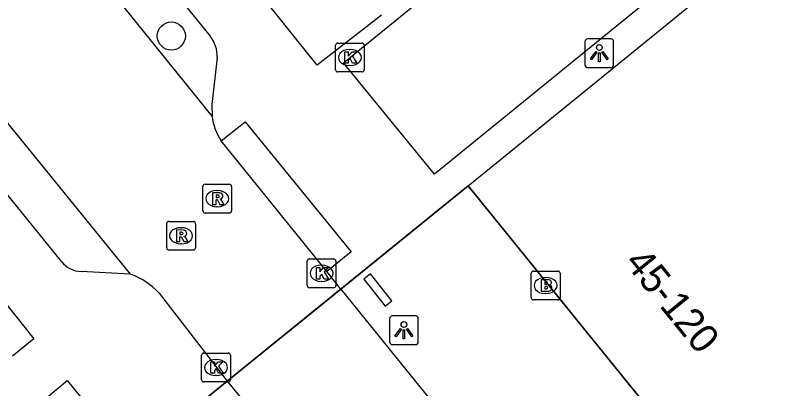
# Model space of a CAD drawing. Extents: x 161772 to 163123, y 383092 to 383917.
# Drawn here: x 162220.42 to 162247.18, y 383232.32 to 383245.29 of the extents above; entities that cross this region are included whole.
import ezdxf

# ---------------------------------------------------------------- set-up
doc = ezdxf.new("R2010")
doc.units = 0
for name, color, linetype in [('IMGEO_Boom', 7, 'Continuous'), ('IMGEO_Brandkraan', 7, 'Continuous'), ('IMGEO_Kolk', 7, 'Continuous'), ('IMGEO_Lichtpunt', 7, 'Continuous'), ('IMGEO_Pand', 7, 'Continuous'), ('IMGEO_Pand_nummerreeks', 7, 'Continuous'), ('IMGEO_Pand_overbouw', 7, 'Continuous'), ('IMGEO_Rijbaan_lokaal_gesloten', 7, 'Continuous'), ('IMGEO_Rijbaan_lokaal_open', 7, 'Continuous'), ('IMGEO_Rioolput', 7, 'Continuous'), ('IMGEO_Voetpad_open', 7, 'Continuous')]:
    doc.layers.add(name, color=color, linetype=linetype)

msp = doc.modelspace()

# ---------------------------------------------------------------- linework, layer by layer
at = {"layer": 'IMGEO_Boom'}
msp.add_circle((162225.841, 383244.575), 0.489, dxfattribs=at)
at = {"layer": 'IMGEO_Brandkraan'}
for p, q in [((162238.365, 383235.477), (162238.365, 383236.329)), ((162238.44, 383236.403), (162239.292, 383236.403)), ((162239.366, 383236.329), (162239.366, 383235.477)), ((162238.853, 383236.183), (162238.878, 383236.183)), ((162238.876, 383235.623), (162238.851, 383235.623)), ((162239.292, 383235.403), (162238.44, 383235.403))]:
    msp.add_line(p, q, dxfattribs=at)
for points in [[(162238.365, 383235.477), (162238.365, 383236.329)], [(162238.44, 383236.403), (162239.292, 383236.403)], [(162239.366, 383236.329), (162239.366, 383235.477)], [(162238.713, 383236.103), (162238.713, 383235.703), (162238.926, 383235.703)], [(162238.944, 383236.103), (162238.713, 383236.103)], [(162238.892, 383236.022), (162238.838, 383236.022), (162238.838, 383235.946)], [(162238.838, 383235.946), (162238.891, 383235.946)], [(162238.9, 383235.87), (162238.838, 383235.87), (162238.838, 383235.789)], [(162238.838, 383235.789), (162238.9, 383235.789)], [(162239.292, 383235.403), (162238.44, 383235.403)]]:
    msp.add_lwpolyline(points, dxfattribs=at)
for centre, radius, start, end in [((162238.442, 383236.327), 0.0765, 91.552, 178.448), ((162238.442, 383236.327), 0.0765, 91.552, 178.448), ((162239.29, 383236.327), 0.0765, 1.552, 88.448), ((162239.29, 383236.327), 0.0765, 1.552, 88.448), ((162238.893, 383235.984), 0.0379, 267.8285, 90.9355), ((162238.948, 383235.958), 0.145, 59.4692, 91.5367), ((162238.973, 383236.005), 0.0922, 285.5137, 58.1501), ((162238.901, 383235.829), 0.0404, 269.8759, 90.5077), ((162238.932, 383235.954), 0.251, 268.6676, 293.5347), ((162238.978, 383235.813), 0.105, 301.3115, 78.989), ((162238.442, 383235.479), 0.0765, 181.552, 268.448), ((162238.442, 383235.479), 0.0765, 181.552, 268.448), ((162239.29, 383235.479), 0.0765, 271.552, 358.448), ((162239.29, 383235.479), 0.0765, 271.552, 358.448)]:
    msp.add_arc(centre, radius, start, end, dxfattribs=at)
for centre, major_axis, ratio, start_param, end_param in [((162238.852, 383235.903), (-0.387, 0.002), 0.722429, 4.712389, 7.853982), ((162238.877, 383235.903), (-0.39, 0.002), 0.717154, 1.570796, 4.712389)]:
    msp.add_ellipse(centre, major_axis=major_axis, ratio=ratio, start_param=start_param, end_param=end_param, dxfattribs=at)
at = {"layer": 'IMGEO_Kolk'}
for p, q in [((162231.63, 383244.329), (162232.482, 383244.329)), ((162231.555, 383243.403), (162231.555, 383244.255)), ((162232.043, 383244.109), (162232.068, 383244.109)), ((162232.556, 383244.255), (162232.556, 383243.403)), ((162232.066, 383243.549), (162232.041, 383243.549)), ((162232.482, 383243.329), (162231.63, 383243.329)), ((162230.643, 383236.826), (162231.495, 383236.826)), ((162230.568, 383235.9), (162230.568, 383236.752)), ((162231.056, 383236.606), (162231.081, 383236.606)), ((162231.569, 383236.752), (162231.569, 383235.9)), ((162231.079, 383236.046), (162231.054, 383236.046)), ((162231.495, 383235.826), (162230.643, 383235.826)), ((162226.896, 383232.624), (162226.896, 383233.476)), ((162226.971, 383233.55), (162227.823, 383233.55)), ((162227.384, 383233.33), (162227.409, 383233.33)), ((162227.897, 383233.476), (162227.897, 383232.624)), ((162227.823, 383232.55), (162226.971, 383232.55)), ((162227.407, 383232.77), (162227.382, 383232.77))]:
    msp.add_line(p, q, dxfattribs=at)
for points in [[(162231.63, 383244.329), (162232.482, 383244.329)], [(162231.555, 383243.403), (162231.555, 383244.255)], [(162231.876, 383244.029), (162231.999, 383244.029), (162231.999, 383243.878), (162232.129, 383244.029), (162232.293, 383244.029), (162232.147, 383243.878), (162232.3, 383243.629), (162232.148, 383243.629), (162232.063, 383243.793), (162231.999, 383243.726), (162231.999, 383243.629), (162231.876, 383243.629), (162231.876, 383244.029)], [(162232.556, 383244.255), (162232.556, 383243.403)], [(162232.482, 383243.329), (162231.63, 383243.329)], [(162230.643, 383236.826), (162231.495, 383236.826)], [(162230.568, 383235.9), (162230.568, 383236.752)], [(162231.569, 383236.752), (162231.569, 383235.9)], [(162230.889, 383236.526), (162231.012, 383236.526), (162231.012, 383236.375), (162231.142, 383236.526), (162231.306, 383236.526), (162231.16, 383236.375), (162231.313, 383236.126), (162231.161, 383236.126), (162231.076, 383236.29), (162231.012, 383236.223), (162231.012, 383236.126), (162230.889, 383236.126), (162230.889, 383236.526)], [(162231.495, 383235.826), (162230.643, 383235.826)], [(162226.896, 383232.624), (162226.896, 383233.476)], [(162226.971, 383233.55), (162227.823, 383233.55)], [(162227.897, 383233.476), (162227.897, 383232.624)], [(162227.217, 383233.25), (162227.34, 383233.25), (162227.34, 383233.099), (162227.47, 383233.25), (162227.634, 383233.25), (162227.488, 383233.099), (162227.641, 383232.85), (162227.489, 383232.85), (162227.404, 383233.014), (162227.34, 383232.947), (162227.34, 383232.85), (162227.217, 383232.85), (162227.217, 383233.25)], [(162227.823, 383232.55), (162226.971, 383232.55)]]:
    msp.add_lwpolyline(points, dxfattribs=at)
for centre, start, end in [((162231.632, 383244.253), 91.552, 178.448), ((162231.632, 383244.253), 91.552, 178.448), ((162232.48, 383244.253), 1.552, 88.448), ((162232.48, 383244.253), 1.552, 88.448), ((162231.632, 383243.405), 181.552, 268.448), ((162231.632, 383243.405), 181.552, 268.448), ((162232.48, 383243.405), 271.552, 358.448), ((162232.48, 383243.405), 271.552, 358.448), ((162230.645, 383236.75), 91.552, 178.448), ((162230.645, 383236.75), 91.552, 178.448), ((162231.493, 383236.75), 1.552, 88.448), ((162231.493, 383236.75), 1.552, 88.448), ((162230.645, 383235.902), 181.552, 268.448), ((162230.645, 383235.902), 181.552, 268.448), ((162231.493, 383235.902), 271.552, 358.448), ((162231.493, 383235.902), 271.552, 358.448), ((162226.973, 383233.474), 91.552, 178.448), ((162226.973, 383233.474), 91.552, 178.448), ((162227.821, 383233.474), 1.552, 88.448), ((162227.821, 383233.474), 1.552, 88.448), ((162226.973, 383232.626), 181.552, 268.448), ((162226.973, 383232.626), 181.552, 268.448), ((162227.821, 383232.626), 271.552, 358.448), ((162227.821, 383232.626), 271.552, 358.448)]:
    msp.add_arc(centre, 0.0765, start, end, dxfattribs=at)
for centre, major_axis, ratio, start_param, end_param in [((162232.042, 383243.829), (-0.387, 0.002), 0.722429, 4.712389, 7.853982), ((162232.067, 383243.829), (-0.39, 0.002), 0.717154, 1.570796, 4.712389), ((162231.055, 383236.326), (-0.387, 0.002), 0.722429, 4.712389, 7.853982), ((162231.08, 383236.326), (-0.39, 0.002), 0.717154, 1.570796, 4.712389), ((162227.383, 383233.05), (-0.387, 0.002), 0.722429, 4.712389, 7.853982), ((162227.408, 383233.05), (-0.39, 0.002), 0.717154, 1.570796, 4.712389)]:
    msp.add_ellipse(centre, major_axis=major_axis, ratio=ratio, start_param=start_param, end_param=end_param, dxfattribs=at)
at = {"layer": 'IMGEO_Lichtpunt'}
for p, q in [((162240.235, 383244.379), (162240.235, 383243.572)), ((162240.235, 383244.379), (162240.235, 383243.572)), ((162241.137, 383244.474), (162240.329, 383244.474)), ((162241.137, 383244.474), (162240.329, 383244.474)), ((162241.231, 383243.572), (162241.231, 383244.379)), ((162241.231, 383243.572), (162241.231, 383244.379)), ((162240.329, 383243.478), (162241.137, 383243.478)), ((162240.329, 383243.478), (162241.137, 383243.478)), ((162233.437, 383234.748), (162233.437, 383233.941)), ((162233.437, 383234.748), (162233.437, 383233.941)), ((162234.339, 383234.843), (162233.531, 383234.843)), ((162234.339, 383234.843), (162233.531, 383234.843)), ((162234.433, 383233.941), (162234.433, 383234.748)), ((162234.433, 383233.941), (162234.433, 383234.748)), ((162233.531, 383233.847), (162234.339, 383233.847)), ((162233.531, 383233.847), (162234.339, 383233.847))]:
    msp.add_line(p, q, dxfattribs=at)
for points in [[(162240.609, 383244.043), (162240.648, 383244.015), (162240.46, 383243.753), (162240.422, 383243.78), (162240.609, 383244.043)], [(162240.821, 383244.015), (162240.859, 383244.042), (162241.046, 383243.78), (162241.007, 383243.752), (162240.821, 383244.015)], [(162240.711, 383243.995), (162240.758, 383243.995), (162240.758, 383243.673), (162240.711, 383243.673), (162240.711, 383243.995)], [(162233.811, 383234.412), (162233.85, 383234.384), (162233.662, 383234.122), (162233.624, 383234.149), (162233.811, 383234.412)], [(162234.023, 383234.384), (162234.061, 383234.411), (162234.248, 383234.149), (162234.209, 383234.121), (162234.023, 383234.384)], [(162233.913, 383234.364), (162233.96, 383234.364), (162233.96, 383234.042), (162233.913, 383234.042), (162233.913, 383234.364)]]:
    msp.add_lwpolyline(points, dxfattribs=at)
for centre in [(162240.734, 383244.177), (162233.936, 383234.546)]:
    msp.add_circle(centre, 0.0994, dxfattribs=at)
for centre, start, end in [((162240.329, 383244.379), 90, 180), ((162240.329, 383244.379), 90, 180), ((162241.137, 383244.379), 0, 90), ((162241.137, 383244.379), 0, 90), ((162240.329, 383243.572), 180, 270), ((162240.329, 383243.572), 180, 270), ((162241.137, 383243.572), 270, 0), ((162241.137, 383243.572), 270, 360), ((162233.531, 383234.748), 90, 180), ((162233.531, 383234.748), 90, 180), ((162234.339, 383234.748), 0, 90), ((162234.339, 383234.748), 0, 90), ((162233.531, 383233.941), 180, 270), ((162233.531, 383233.941), 180, 270), ((162234.339, 383233.941), 270, 0), ((162234.339, 383233.941), 270, 360)]:
    msp.add_arc(centre, 0.0946, start, end, dxfattribs=at)
at = {"layer": 'IMGEO_Pand'}
for points in [[(162236.165, 383239.363), (162244.896, 383246.463)], [(162236.165, 383239.363), (162247.181, 383225.799)], [(162232.77, 383236.307), (162232.535, 383236.12), (162233.279, 383235.182), (162233.514, 383235.368), (162232.77, 383236.307)]]:
    msp.add_lwpolyline(points, dxfattribs=at)
at = {"layer": 'IMGEO_Pand_overbouw'}
msp.add_lwpolyline([(162247.181, 383225.799), (162236.165, 383239.363), (162227.789, 383232.572), (162224.456, 383229.869), (162223.715, 383229.269), (162234.738, 383215.702), (162238.885, 383219.068), (162242.734, 383222.191)], close=True, dxfattribs=at)
at = {"layer": 'IMGEO_Rijbaan_lokaal_gesloten'}
msp.add_lwpolyline([(162244.227, 383247.286), (162234.995, 383239.77), (162231.829, 383243.648), (162241.074, 383251.163)], dxfattribs=at)
at = {"layer": 'IMGEO_Rijbaan_lokaal_open'}
for points in [[(162227.262, 383241.79), (162208.372, 383265.153)], [(162211.451, 383252.228), (162224.409, 383236.301)], [(162231.247, 383236.386), (162227.577, 383240.928)], [(162231.74, 383235.776), (162231.247, 383236.386)], [(162227.789, 383232.572), (162231.74, 383235.776)], [(162231.74, 383235.776), (162242.734, 383222.191)], [(162225.417, 383235.631), (162227.789, 383232.572)], [(162227.789, 383232.572), (162238.885, 383219.068)]]:
    msp.add_lwpolyline(points, dxfattribs=at)
for centre, radius, start, end in [((162229.239, 383242.024), 1.991, 186.7465, 213.4011), ((162223.595, 383233.983), 2.456, 42.1258, 70.6516)]:
    msp.add_arc(centre, radius, start, end, dxfattribs=at)
at = {"layer": 'IMGEO_Rioolput'}
for p, q in [((162226.939, 383238.496), (162226.939, 383239.348)), ((162227.014, 383239.422), (162227.866, 383239.422)), ((162227.94, 383239.348), (162227.94, 383238.496)), ((162227.427, 383239.202), (162227.452, 383239.202)), ((162227.866, 383238.422), (162227.014, 383238.422)), ((162227.45, 383238.642), (162227.425, 383238.642)), ((162225.757, 383238.132), (162226.609, 383238.132)), ((162225.682, 383237.206), (162225.682, 383238.058)), ((162226.17, 383237.912), (162226.195, 383237.912)), ((162226.683, 383238.058), (162226.683, 383237.206)), ((162226.193, 383237.352), (162226.168, 383237.352)), ((162226.609, 383237.132), (162225.757, 383237.132))]:
    msp.add_line(p, q, dxfattribs=at)
for points in [[(162226.939, 383238.496), (162226.939, 383239.348)], [(162227.014, 383239.422), (162227.866, 383239.422)], [(162227.94, 383239.348), (162227.94, 383238.496)], [(162227.528, 383239.12), (162227.276, 383239.122), (162227.276, 383238.722)], [(162227.454, 383239.041), (162227.4, 383239.041), (162227.4, 383238.96)], [(162227.4, 383238.96), (162227.452, 383238.96)], [(162227.276, 383238.722), (162227.4, 383238.722), (162227.4, 383238.884), (162227.411, 383238.884)], [(162227.458, 383238.855), (162227.529, 383238.722), (162227.669, 383238.722), (162227.604, 383238.848)], [(162227.866, 383238.422), (162227.014, 383238.422)], [(162225.757, 383238.132), (162226.609, 383238.132)], [(162225.682, 383237.206), (162225.682, 383238.058)], [(162226.683, 383238.058), (162226.683, 383237.206)], [(162226.271, 383237.83), (162226.019, 383237.832), (162226.019, 383237.432)], [(162226.197, 383237.751), (162226.143, 383237.751), (162226.143, 383237.67)], [(162226.143, 383237.67), (162226.195, 383237.67)], [(162226.019, 383237.432), (162226.143, 383237.432), (162226.143, 383237.594), (162226.154, 383237.594)], [(162226.201, 383237.565), (162226.272, 383237.432), (162226.412, 383237.432), (162226.347, 383237.558)], [(162226.609, 383237.132), (162225.757, 383237.132)]]:
    msp.add_lwpolyline(points, dxfattribs=at)
for centre, radius, start, end in [((162227.016, 383239.346), 0.0765, 91.552, 178.448), ((162227.016, 383239.346), 0.0765, 91.552, 178.448), ((162227.864, 383239.346), 0.0765, 1.552, 88.448), ((162227.864, 383239.346), 0.0765, 1.552, 88.448), ((162227.436, 383239.149), 0.19, 274.7715, 282.9687), ((162227.46, 383238.945), 0.0964, 77.0061, 93.1865), ((162227.474, 383239.002), 0.0378, 276.6634, 79.6772), ((162227.527, 383239.01), 0.109, 350.3612, 89.416), ((162227.525, 383239.01), 0.112, 277.5842, 350.9817), ((162227.41, 383238.831), 0.0533, 26.0293, 88.6989), ((162227.509, 383238.795), 0.108, 29.5134, 73.7905), ((162227.016, 383238.498), 0.0765, 181.552, 268.448), ((162227.016, 383238.498), 0.0765, 181.552, 268.448), ((162227.864, 383238.498), 0.0765, 271.552, 358.448), ((162227.864, 383238.498), 0.0765, 271.552, 358.448), ((162225.759, 383238.056), 0.0765, 91.552, 178.448), ((162225.759, 383238.056), 0.0765, 91.552, 178.448), ((162226.607, 383238.056), 0.0765, 1.552, 88.448), ((162226.607, 383238.056), 0.0765, 1.552, 88.448), ((162226.179, 383237.859), 0.19, 274.7715, 282.9687), ((162226.203, 383237.655), 0.0964, 77.0061, 93.1865), ((162226.217, 383237.712), 0.0378, 276.6634, 79.6772), ((162226.27, 383237.72), 0.109, 350.3612, 89.416), ((162226.268, 383237.72), 0.112, 277.5842, 350.9817), ((162226.252, 383237.505), 0.108, 29.5134, 73.7905), ((162226.153, 383237.541), 0.0533, 26.0293, 88.6989), ((162225.759, 383237.208), 0.0765, 181.552, 268.448), ((162225.759, 383237.208), 0.0765, 181.552, 268.448), ((162226.607, 383237.208), 0.0765, 271.552, 358.448), ((162226.607, 383237.208), 0.0765, 271.552, 358.448)]:
    msp.add_arc(centre, radius, start, end, dxfattribs=at)
for centre, major_axis, ratio, start_param, end_param in [((162227.426, 383238.922), (-0.387, 0.002), 0.722429, 4.712389, 7.853982), ((162227.451, 383238.922), (-0.39, 0.002), 0.717154, 1.570796, 4.712389), ((162226.169, 383237.632), (-0.387, 0.002), 0.722429, 4.712389, 7.853982), ((162226.194, 383237.632), (-0.39, 0.002), 0.717154, 1.570796, 4.712389)]:
    msp.add_ellipse(centre, major_axis=major_axis, ratio=ratio, start_param=start_param, end_param=end_param, dxfattribs=at)
at = {"layer": 'IMGEO_Voetpad_open'}
for points in [[(162233.154, 383245.306), (162230.913, 383243.565), (162214.58, 383263.922), (162193.043, 383290.448), (162191.59, 383292.229), (162190.698, 383293.319)], [(162208.938, 383265.167), (162209.855, 383265.916), (162227.198, 383244.566)], [(162222.03, 383236.729), (162210.482, 383250.975)], [(162227.436, 383243.831), (162227.256, 383242.194), (162227.262, 383241.79)], [(162227.577, 383240.928), (162228.411, 383241.59), (162232.094, 383237.068), (162231.247, 383236.386)], [(162231.74, 383235.776), (162236.165, 383239.363)], [(162217.911, 383236.39), (162218.677, 383237.028), (162221.061, 383234.05), (162220.316, 383233.439)], [(162224.409, 383236.301), (162222.707, 383236.394)], [(162221.494, 383231.992), (162222.219, 383232.598), (162224.456, 383229.869)], [(162224.456, 383229.869), (162227.789, 383232.572)]]:
    msp.add_lwpolyline(points, dxfattribs=at)
for centre, radius, start, end in [((162226.342, 383243.883), 1.095, 357.2951, 38.5898), ((162222.701, 383237.234), 0.84, 216.9604, 270.3844)]:
    msp.add_arc(centre, radius, start, end, dxfattribs=at)

# ---------------------------------------------------------------- texts
at = {"layer": 'IMGEO_Pand_nummerreeks'}
msp.add_text('45-120', height=1, rotation=309.0812, dxfattribs=at).set_placement((162241.583, 383236.689))

doc.saveas('drawing.dxf')
